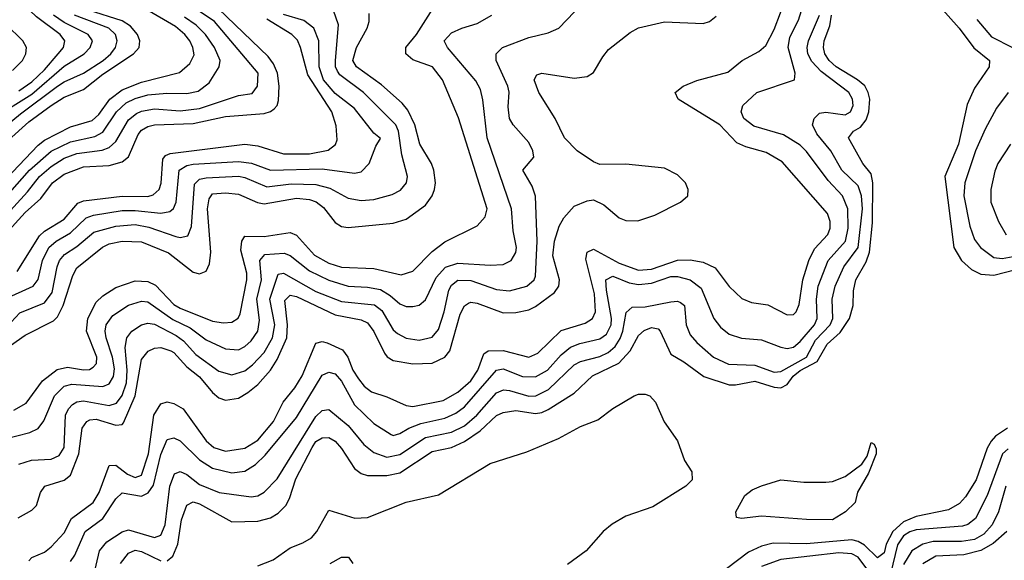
# Model space of a CAD drawing. Header units: inches. Extents: x 990535 to 1117859, y 769386 to 892122.
# Tile 602 of 656: x 1093073 to 1096123, y 803480 to 805156. Entities that reach past the tile are written whole.
import ezdxf

# ---------------------------------------------------------------- set-up
doc = ezdxf.new("R2010")
doc.units = ezdxf.units.IN
doc.header["$MEASUREMENT"] = 0
doc.layers.add('B0890', color=7, linetype='Continuous')

msp = doc.modelspace()

# ---------------------------------------------------------------- linework, layer by layer
at = {"layer": 'B0890', "color": 5}
for points, elevation in [([(1093070, 804935.3), (1093110, 804963.2), (1093150, 805000.9), (1093192.1, 805050), (1093208.2, 805070), (1093212.9, 805090), (1093197.9, 805110), (1093124.4, 805164.4), (1093104.3, 805184.3), (1093077.1, 805230), (1093073, 805250), (1093077.7, 805270), (1093137.1, 805322.9), (1093156.8, 805350), (1093209.6, 805470), (1093214.1, 805510), (1093202.9, 805550), (1093188.2, 805570), (1093055.7, 805710)], 3080), ([(1095845, 805285), (1095983.3, 805130), (1096028.5, 805068.5), (1096076.8, 805030), (1096075.9, 805010), (1096030, 804943.4), (1096007.3, 804892.7), (1095981.1, 804770), (1095938.8, 804670), (1095966.6, 804450), (1095990.4, 804410), (1096021.4, 804381.4), (1096050, 804367.6), (1096090, 804364.6), (1096158, 804382)], 2620), ([(1093101.3, 803478.7), (1093110.6, 803489.4), (1093150, 803505.9), (1093170, 803521.7), (1093210, 803565), (1093233.1, 803610), (1093300.4, 803659.6), (1093319.1, 803690), (1093350, 803774), (1093370, 803775.6), (1093406.9, 803746.9), (1093430, 803737.3), (1093450, 803744.2), (1093471.7, 803810), (1093488.6, 803930), (1093510, 803965), (1093530, 803971.7), (1093550, 803966.4), (1093579.5, 803950), (1093650, 803850.1), (1093674.4, 803830), (1093710, 803818.5), (1093770, 803827.4), (1093810, 803852.6), (1093858.4, 803910), (1093889.3, 803970), (1093925.1, 804014.9), (1093947.9, 804052.1), (1093990, 804153.3), (1094010, 804158.4), (1094025.3, 804154.7), (1094072.6, 804132.6), (1094089, 804110), (1094104.3, 804070), (1094122.3, 804042.3), (1094140, 804020), (1094162.9, 804002.9), (1094210, 803987.4), (1094270, 803959.8), (1094290, 803957.1), (1094384.9, 803975.1), (1094430, 804001.1), (1094470, 804036.3), (1094492.3, 804070), (1094510, 804120.1), (1094523.7, 804130), (1094570, 804131), (1094650, 804110.1), (1094677.3, 804122.7), (1094750, 804192.8), (1094824.8, 804215.2), (1094847, 804230), (1094856.2, 804250), (1094853.5, 804306.5), (1094826.1, 804413.9), (1094830, 804435.6), (1094850, 804444.9), (1094930, 804401.2), (1094990, 804379.9), (1095030, 804382.8), (1095110.4, 804410.4), (1095150, 804412.1), (1095190, 804404.9), (1095226.7, 804386.7), (1095270, 804329.4), (1095310, 804291.8), (1095339.1, 804279.1), (1095390, 804271.8), (1095450, 804241.6), (1095470, 804242.2), (1095477.8, 804250), (1095486.9, 804273.1), (1095498.5, 804350), (1095516.7, 804410), (1095534.4, 804445.6), (1095576, 804490), (1095583.7, 804510), (1095583.6, 804530), (1095575.2, 804555.2), (1095435, 804715), (1095384.8, 804744.8), (1095321.6, 804761.6), (1095294.4, 804774.4), (1095241.2, 804830), (1095112, 804910), (1095103.5, 804930), (1095127.4, 804950), (1095170, 804968), (1095266.2, 804993.8), (1095310.7, 805030), (1095362.7, 805057.3), (1095383.6, 805076.4), (1095410, 805125.3), (1095449.3, 805230)], 2680), ([(1092990, 804620.9), (1093130, 804767.5), (1093150, 804783), (1093230, 804823.9), (1093296.9, 804843.1), (1093318, 804862), (1093352.4, 804910), (1093390, 804938.1), (1093450, 804961.9), (1093567.2, 804992.8), (1093599.9, 805020.1), (1093612.9, 805047.1), (1093609.5, 805070), (1093599.2, 805090), (1093584.2, 805110), (1093555.1, 805135.1), (1093461.6, 805190)], 2980), ([(1093028.3, 804491.7), (1093090, 804558.2), (1093138.1, 804601.9), (1093174.6, 804650), (1093210, 804677.5), (1093270, 804699.8), (1093350, 804704.2), (1093390, 804715.1), (1093410, 804730.9), (1093439.4, 804800.6), (1093450, 804813.6), (1093470, 804824.9), (1093490.4, 804829.6), (1093610, 804833.8), (1093710, 804855.7), (1093830, 804865.5), (1093850, 804871.2), (1093860.6, 804879.4), (1093870, 804890), (1093874.4, 804905.6), (1093876.6, 804950), (1093870.9, 804990), (1093859, 805019), (1093841.9, 805041.9), (1093688.4, 805190)], 2920), ([(1093054.3, 803945.7), (1093093.1, 803966.9), (1093143.1, 804036.9), (1093188.3, 804071.7), (1093220.9, 804079.1), (1093270, 804070.4), (1093288.5, 804071.5), (1093300.6, 804079.4), (1093310.3, 804090), (1093311.3, 804110), (1093279.1, 804190), (1093283.4, 804230), (1093310, 804279.9), (1093330, 804299.9), (1093370, 804325.4), (1093430, 804346.2), (1093470, 804344.7), (1093493.6, 804333.6), (1093550, 804273.6), (1093570, 804261.3), (1093670, 804221.5), (1093703.5, 804216.5), (1093730, 804218.4), (1093748.9, 804231.1), (1093755.8, 804244.2), (1093776.1, 804350), (1093776, 804370), (1093758.1, 804441.9), (1093760.4, 804470), (1093770, 804485.4), (1093830, 804484.2), (1093910, 804496.2), (1093930, 804488.2), (1093985.8, 804425.8), (1094030, 804401.7), (1094070, 804388.7), (1094170, 804384.4), (1094254.4, 804365.6), (1094290, 804376.8), (1094350, 804437.7), (1094390, 804467.6), (1094490, 804516.8), (1094514.9, 804545.1), (1094521.2, 804570), (1094431.9, 804851.9), (1094382.7, 804970), (1094351.7, 805010), (1094290, 805031.8), (1094268.5, 805050), (1094268.7, 805070), (1094301.8, 805110), (1094352.3, 805190)], 2780), ([(1093070, 803778.1), (1093109.2, 803790.8), (1093170, 803794.2), (1093194.5, 803805.5), (1093210, 803830.4), (1093214.6, 803930), (1093223.7, 803950), (1093236.3, 803963.7), (1093250, 803971.6), (1093270, 803975), (1093350, 803960.2), (1093372.3, 803967.7), (1093390, 803990.6), (1093403.4, 804030), (1093405.7, 804070), (1093399.6, 804140.4), (1093404.6, 804170), (1093420.4, 804190), (1093450, 804210.5), (1093470, 804215.6), (1093490, 804211.9), (1093557.3, 804177.3), (1093580.5, 804160.5), (1093618.7, 804118.7), (1093690, 804066.1), (1093730, 804054.8), (1093770, 804067.4), (1093793.9, 804086.1), (1093830, 804124.6), (1093856, 804170), (1093863.4, 804210), (1093847.3, 804290), (1093873.3, 804366.7), (1093890, 804370.7), (1093990, 804313.7), (1094070, 804282.9), (1094172.2, 804272.2), (1094194.8, 804254.8), (1094230, 804194.6), (1094242.8, 804182.8), (1094270, 804169), (1094310, 804162.9), (1094350, 804172.3), (1094370, 804195.3), (1094388, 804250), (1094402.4, 804317.6), (1094410, 804333.5), (1094430, 804348.6), (1094470, 804347.4), (1094550, 804319.2), (1094590, 804316), (1094643.5, 804330), (1094665.9, 804350), (1094670, 804361.1), (1094675.7, 804470), (1094670, 804609.2), (1094659.6, 804639.6), (1094631.1, 804690), (1094665.3, 804730), (1094662.2, 804750), (1094650, 804775.3), (1094600.9, 804830), (1094590, 804849.6), (1094585.9, 804885.9), (1094588.6, 804931.4), (1094584.5, 804950), (1094548.6, 805030), (1094548.2, 805050), (1094568.3, 805070), (1094650, 805100.4), (1094710, 805115), (1094743, 805130), (1094815, 805205)], 2740), ([(1093230, 803476.2), (1093243.9, 803496.1), (1093275.6, 803570), (1093330, 803610), (1093370, 803670.8), (1093390, 803689.5), (1093450, 803679.2), (1093471, 803689), (1093487.2, 803712.8), (1093510, 803808.1), (1093530, 803854.4), (1093550, 803859.8), (1093570, 803850.6), (1093630, 803791.8), (1093670, 803766.2), (1093730, 803751.5), (1093770, 803756.4), (1093803.2, 803776.8), (1093833.5, 803806.5), (1093930, 803922.7), (1094010, 804053.8), (1094030, 804063.1), (1094050, 804058), (1094070, 804036), (1094110, 803962), (1094170, 803904.6), (1094223.7, 803870), (1094230, 803867.5), (1094250, 803873.1), (1094278.3, 803890), (1094315.5, 803904.5), (1094390, 803920.6), (1094423.5, 803936.5), (1094450, 803955.8), (1094550, 804070.1), (1094570, 804073.8), (1094630, 804050.1), (1094670, 804048.7), (1094707.5, 804070), (1094750, 804117), (1094778.9, 804141.1), (1094807.3, 804152.7), (1094870, 804166.3), (1094890, 804180.7), (1094904.9, 804210), (1094906.3, 804230), (1094890, 804317.4), (1094888.6, 804350), (1094910, 804361.4), (1094960.7, 804340.7), (1094990, 804335.4), (1095030, 804339.8), (1095090, 804360.2), (1095110, 804359.9), (1095150, 804350.1), (1095183.5, 804323.5), (1095222.9, 804230), (1095243.2, 804203.2), (1095270, 804180.7), (1095308.4, 804168.4), (1095370, 804163.9), (1095430, 804140.6), (1095450, 804137.1), (1095470, 804141), (1095490, 804158), (1095534.4, 804210), (1095543.4, 804230), (1095541.2, 804290), (1095545.7, 804330), (1095576.9, 804410), (1095630.5, 804470), (1095639.1, 804510), (1095637.9, 804570), (1095621.4, 804610), (1095577.2, 804657.2), (1095510, 804747.3), (1095490, 804766.7), (1095438.9, 804798.9), (1095346.4, 804826.4), (1095316.1, 804850), (1095307.1, 804870), (1095312.3, 804890), (1095356.3, 804930), (1095472.7, 804970), (1095475.2, 804990), (1095452.9, 805070), (1095458.3, 805101.7), (1095485.5, 805154.5), (1095499.2, 805200.8)], 2660), ([(1092943.7, 804756.3), (1093075.6, 804864.4), (1093190, 804950.3), (1093210, 804963.8), (1093270, 804990.3), (1093330.9, 805030), (1093354.9, 805050), (1093369.6, 805070), (1093374.9, 805090), (1093369.2, 805110), (1093349.3, 805129.3), (1093242, 805170)], 3040), ([(1092984.6, 804735.4), (1093100.6, 804839.4), (1093170, 804890.5), (1093210, 804915.6), (1093270, 804939.3), (1093330, 804987), (1093424.7, 805050), (1093442.6, 805070), (1093445.3, 805090), (1093438.1, 805110), (1093416.2, 805136.2), (1093390, 805152.8), (1093285.4, 805185.4)], 3020), ([(1092990, 804850.6), (1093110, 804925.1), (1093210, 805011.6), (1093272.6, 805050), (1093291.2, 805070), (1093297.8, 805090), (1093284.8, 805110), (1093210, 805147.6), (1093177.1, 805170)], 3060), ([(1093003.1, 804576.9), (1093103, 804690), (1093170, 804748.2), (1093230, 804777.9), (1093305.9, 804794.1), (1093330, 804807), (1093373, 804870), (1093402.2, 804897.8), (1093430, 804911.6), (1093470, 804922.9), (1093528, 804928), (1093590, 804926.8), (1093625.5, 804934.5), (1093660.1, 804959.9), (1093690.8, 805010), (1093693.4, 805030), (1093676.6, 805070), (1093648.4, 805110), (1093619.2, 805139.2), (1093583.4, 805163.4)], 2960), ([(1093005, 804175), (1093072.8, 804247.2), (1093150, 804277.9), (1093173.6, 804310), (1093188.4, 804390), (1093196, 804410), (1093211.8, 804428.2), (1093250, 804452.6), (1093302.8, 804497.2), (1093370, 804516.3), (1093430, 804521.2), (1093472.8, 804512.8), (1093555.9, 804484.1), (1093570, 804481.2), (1093593.5, 804486.5), (1093605.3, 804514.7), (1093614.2, 804645.8), (1093630, 804661.2), (1093650, 804666.3), (1093750, 804670.8), (1093770, 804667.3), (1093838.3, 804638.3), (1093913.2, 804646.8), (1093990, 804645.2), (1094033.3, 804633.3), (1094090, 804603.1), (1094130, 804595.8), (1094170, 804598.4), (1094226.1, 804613.9), (1094252.2, 804627.8), (1094270.5, 804650), (1094274.2, 804670), (1094256.7, 804736.7), (1094246.4, 804810), (1094237.4, 804830), (1094137.9, 804930), (1094064.8, 804984.8), (1094056.6, 804996.6), (1094051.3, 805010), (1094051.2, 805030), (1094059.9, 805139.9), (1094045, 805185)], 2840), ([(1093010.8, 804529.2), (1093097.3, 804622.7), (1093133.9, 804670), (1093170, 804701), (1093210, 804726.4), (1093250, 804741.4), (1093328.3, 804751.7), (1093350, 804760.2), (1093370, 804778.2), (1093410, 804845.7), (1093435, 804865), (1093450, 804872.2), (1093490, 804879.2), (1093570, 804873.5), (1093630, 804880.4), (1093750, 804921.4), (1093792.4, 804927.6), (1093809.7, 804950), (1093811.1, 804990), (1093676.2, 805150), (1093625, 805185)], 2940), ([(1093024, 803856), (1093104, 803876), (1093130, 803888.8), (1093147.5, 803912.5), (1093180.5, 803990), (1093210, 804020.4), (1093233.8, 804026.2), (1093330, 804018.6), (1093350, 804027.3), (1093363.2, 804050), (1093366.1, 804073.9), (1093360.4, 804110), (1093340.9, 804170), (1093337.5, 804190), (1093340.7, 804210), (1093361.4, 804238.6), (1093410, 804271.2), (1093450, 804283.6), (1093470, 804281.4), (1093547, 804227), (1093601.2, 804201.2), (1093650, 804163.3), (1093710, 804136.1), (1093750, 804133.1), (1093770, 804142.9), (1093790, 804160.3), (1093810.2, 804190), (1093815.1, 804224.9), (1093807, 804290), (1093821.3, 804350), (1093816.5, 804410), (1093832.3, 804427.7), (1093892.3, 804432.3), (1093910, 804424.9), (1093970, 804377.9), (1094030, 804348.1), (1094090, 804329.8), (1094150, 804326.9), (1094190, 804319.5), (1094220.7, 804300.7), (1094250, 804275.4), (1094270, 804267.1), (1094290, 804267), (1094310, 804271.6), (1094330, 804287.4), (1094362.8, 804357.2), (1094391.3, 804388.7), (1094430, 804401.7), (1094530, 804395), (1094570, 804396.9), (1094595, 804410), (1094610, 804434.8), (1094611.9, 804450), (1094601.5, 804501.5), (1094596.1, 804570), (1094520.8, 804790), (1094507.6, 804907.6), (1094499.9, 804939.9), (1094486.1, 804966.1), (1094398.3, 805070), (1094387.9, 805090), (1094410, 805115), (1094442.7, 805130), (1094490, 805143.7), (1094534.8, 805170)], 2760), ([(1093025.9, 804290), (1093114.1, 804330), (1093129.5, 804350.5), (1093142.9, 804410), (1093162.9, 804450), (1093185.8, 804470), (1093230, 804495.1), (1093278.3, 804541.7), (1093301, 804550), (1093390, 804564.1), (1093430, 804564.6), (1093510, 804555.8), (1093538.2, 804561.8), (1093549.3, 804570.7), (1093557.1, 804590), (1093566.4, 804690), (1093590, 804704.1), (1093610, 804708.4), (1093750, 804716.9), (1093791.1, 804711.1), (1093850, 804690), (1094010, 804693.7), (1094110, 804680.3), (1094130, 804684.8), (1094155.2, 804710), (1094175.6, 804764.4), (1094190, 804788), (1094170, 804804.4), (1094110, 804880.6), (1094050, 804927.7), (1094013.6, 804970), (1094000.2, 805010), (1093998.8, 805090), (1093984, 805130), (1093953.1, 805153.1), (1093890, 805171.9)], 2860), ([(1093026.3, 804133.7), (1093090, 804178.1), (1093177.8, 804222.2), (1093190, 804234.6), (1093207.1, 804270), (1093237.2, 804362.8), (1093250, 804386.6), (1093328.8, 804451.2), (1093350, 804460.8), (1093390, 804469.8), (1093450, 804467.7), (1093533.6, 804433.6), (1093610, 804373.3), (1093630, 804368.6), (1093650, 804376.6), (1093660.6, 804399.4), (1093665.1, 804434.9), (1093654.5, 804570), (1093659.6, 804600.4), (1093670, 804616), (1093710, 804619.1), (1093750, 804615.4), (1093809.5, 804589.5), (1093830, 804585.5), (1093930, 804602.5), (1093970, 804598.8), (1093991, 804591), (1094013.8, 804573.8), (1094050, 804527), (1094070, 804514.9), (1094090, 804512.3), (1094230, 804525), (1094270, 804538.2), (1094330, 804580.9), (1094349.9, 804610), (1094357.1, 804630), (1094360.7, 804650), (1094355.6, 804690), (1094348.3, 804710), (1094311.7, 804770), (1094296.5, 804830), (1094275.1, 804875.1), (1094257.3, 804897.3), (1094193.7, 804953.7), (1094115.8, 805010), (1094104.2, 805030), (1094115.9, 805070), (1094149.1, 805130), (1094154.9, 805150), (1094155.6, 805175.6)], 2820), ([(1093065, 804375), (1093134.1, 804485.9), (1093150, 804501), (1093210, 804538), (1093253.2, 804586.8), (1093270, 804594.3), (1093390, 804608.9), (1093470, 804608.2), (1093486.6, 804613.4), (1093504.2, 804630), (1093511.1, 804648.9), (1093516.3, 804723.7), (1093524.8, 804735.2), (1093539.1, 804740.9), (1093770, 804769.8), (1093810, 804765), (1093890, 804740.6), (1093970, 804740.6), (1094028.2, 804751.8), (1094051.3, 804768.7), (1094056.4, 804783.6), (1094052.5, 804827.5), (1094039.4, 804870), (1093965, 804985), (1093943, 805070), (1093933, 805093), (1093916.1, 805110), (1093837.9, 805157.9)], 2880), ([(1093068.2, 803611.8), (1093110, 803635.7), (1093125.2, 803650), (1093136.7, 803690), (1093150.3, 803709.7), (1093210, 803728.3), (1093230, 803744.4), (1093256.2, 803810), (1093266.6, 803890), (1093280.7, 803910), (1093290, 803915.7), (1093310, 803918.1), (1093370, 803898.7), (1093390, 803901.6), (1093394, 803906), (1093430.5, 803990), (1093450, 804102.7), (1093471, 804129), (1093490, 804137.6), (1093510, 804139.5), (1093540.8, 804130), (1093550, 804124.9), (1093590, 804079.7), (1093630, 804048.7), (1093670, 804000.3), (1093690, 803983.5), (1093710, 803977), (1093750, 803983.3), (1093779.8, 804000.2), (1093810, 804025.2), (1093850, 804069.6), (1093870, 804102.8), (1093900.1, 804170), (1093902.7, 804210), (1093894.2, 804285.8), (1093910, 804301.6), (1093930, 804297.7), (1094050, 804240.8), (1094130, 804225.8), (1094150, 804216), (1094169.8, 804189.8), (1094202.3, 804122.3), (1094211, 804111), (1094230, 804099.7), (1094290, 804089.7), (1094350, 804091.2), (1094389.9, 804110), (1094404.8, 804130), (1094436.7, 804243.3), (1094450, 804269.5), (1094462.5, 804277.5), (1094470, 804280.7), (1094490, 804277.7), (1094570, 804247.7), (1094610, 804248.1), (1094650, 804256.5), (1094670, 804266.7), (1094729, 804310), (1094742.4, 804330), (1094744.3, 804350), (1094724.3, 804424.3), (1094729.4, 804470), (1094743.9, 804516.1), (1094757.8, 804542.2), (1094790, 804577.6), (1094830, 804595), (1094850, 804597.3), (1094881.9, 804581.9), (1094930, 804542.3), (1094950, 804533.5), (1094987.7, 804532.3), (1095039.7, 804550), (1095119.6, 804590), (1095142, 804610), (1095143.5, 804630), (1095134.8, 804650), (1095110, 804674.8), (1095070, 804695.7), (1094950, 804707.8), (1094870, 804707.1), (1094850, 804715.3), (1094799.2, 804750), (1094759.8, 804790), (1094731.6, 804850), (1094681.2, 804930), (1094666.7, 804970), (1094674.6, 804985.4), (1094690, 804990.7), (1094790, 804974.6), (1094830, 804979.5), (1094850, 804992.6), (1094878.6, 805041.4), (1094896.7, 805063.3), (1094963.3, 805116.7), (1094990, 805131), (1095070, 805149.6), (1095190, 805144.3), (1095209.9, 805150.1), (1095230, 805166.5)], 2720), ([(1093299.3, 803420.7), (1093319.7, 803510), (1093342.8, 803537.2), (1093390, 803568.2), (1093410, 803574.6), (1093490, 803551.3), (1093510, 803558.6), (1093523.1, 803590), (1093537.9, 803710), (1093552, 803748), (1093570, 803755.7), (1093590, 803745.9), (1093630, 803715.4), (1093690.4, 803690.4), (1093790, 803676.9), (1093810, 803680.4), (1093830, 803691.7), (1093870, 803733.2), (1093990, 803925.6), (1094010, 803944.1), (1094030, 803947.5), (1094090, 803897.6), (1094138.9, 803838.9), (1094170, 803814.5), (1094210, 803800.3), (1094250, 803807.7), (1094330, 803861.3), (1094410, 803877.7), (1094450, 803897.5), (1094489.1, 803930), (1094550, 803999.4), (1094571.5, 804008.5), (1094590, 804007), (1094650, 803988.9), (1094671.5, 803990), (1094710.3, 804010), (1094790, 804086.3), (1094810, 804096.9), (1094870, 804112.5), (1094895.4, 804124.6), (1094916.7, 804143.3), (1094932.5, 804167.5), (1094941.2, 804190), (1094951.5, 804248.5), (1094970, 804264.6), (1095010, 804265.5), (1095090, 804281.7), (1095110, 804283.3), (1095119.3, 804279.3), (1095131.8, 804270), (1095136.7, 804210), (1095150, 804178.9), (1095170, 804154.9), (1095221.4, 804110), (1095268.7, 804088.7), (1095350, 804084.8), (1095410, 804063.7), (1095430, 804065), (1095510, 804109.9), (1095537.4, 804162.6), (1095583.2, 804210), (1095591.6, 804230), (1095589.5, 804290), (1095599.2, 804330), (1095625.3, 804390), (1095670.2, 804450), (1095683.8, 804570), (1095680.3, 804610), (1095670, 804641.2), (1095619.2, 804690), (1095584.8, 804750), (1095541.7, 804801.7), (1095528.4, 804830), (1095533.7, 804850), (1095550, 804866.3), (1095570, 804869.7), (1095630, 804861.6), (1095646.2, 804870), (1095654.5, 804890), (1095652.6, 804910), (1095641.2, 804930), (1095555, 804995), (1095526.8, 805026.8), (1095514.3, 805050), (1095511.7, 805070), (1095515.6, 805090), (1095549.7, 805170)], 2640), ([(1093530, 803478.2), (1093547.1, 803492.9), (1093562.9, 803530), (1093573.9, 803606.1), (1093590, 803651.4), (1093610, 803661.1), (1093630, 803655.4), (1093730, 803599.9), (1093810, 803601.2), (1093850, 803612.2), (1093873.3, 803626.7), (1093896.8, 803650), (1093908.3, 803671.7), (1093927.7, 803732.3), (1093979.1, 803830), (1093990, 803848.4), (1094010, 803859.9), (1094030, 803860.7), (1094050, 803849.1), (1094070, 803827.1), (1094110, 803764.6), (1094130, 803748.8), (1094150, 803743.3), (1094210, 803742.9), (1094250, 803751.6), (1094350, 803817.9), (1094410, 803829.4), (1094450, 803848.1), (1094498.6, 803881.4), (1094550, 803929.3), (1094570, 803938.7), (1094610, 803944.1), (1094670, 803934.9), (1094690, 803938.2), (1094710, 803948.2), (1094790, 803998), (1094847.5, 804052.5), (1094928.2, 804091.8), (1094963.8, 804130), (1094990, 804176.9), (1095007.4, 804192.6), (1095030, 804201.9), (1095050, 804197.5), (1095056.6, 804190), (1095090, 804118.9), (1095130, 804095.8), (1095191.5, 804050), (1095270, 804024.6), (1095290, 804023.8), (1095350, 804035.4), (1095410, 804016.8), (1095430, 804015), (1095450, 804025.3), (1095468.5, 804051.5), (1095490, 804068.3), (1095543.3, 804096.7), (1095574.1, 804150), (1095614.1, 804185.9), (1095642.9, 804230), (1095654.3, 804270), (1095655.7, 804315.7), (1095662.8, 804350), (1095694.9, 804405.1), (1095704.8, 804435.2), (1095714.1, 804525.9), (1095715.8, 804650), (1095710, 804678.5), (1095684.3, 804710), (1095640.4, 804790), (1095655.7, 804810), (1095677.5, 804822.5), (1095694.4, 804845.6), (1095702.7, 804870), (1095705.6, 804910), (1095701.4, 804930), (1095690.5, 804950.5), (1095667.9, 804970), (1095601.7, 805010), (1095580.2, 805030), (1095566.8, 805050), (1095562.2, 805070), (1095564.2, 805090), (1095582.6, 805137.4), (1095587.7, 805170)], 2620), ([(1096037.1, 805157.1), (1096082.9, 805102.9), (1096147.9, 805070)], 2640), ([(1093050, 804999), (1093081.6, 805030), (1093092.1, 805050), (1093093.6, 805070), (1093082.8, 805090), (1093030, 805142.1)], 3120), ([(1096134.7, 804930), (1096098.5, 804881.5), (1096063, 804817), (1096033.8, 804750), (1095999.9, 804650), (1095997.3, 804610), (1096016, 804516), (1096030, 804474.2), (1096048.9, 804450), (1096090, 804419.2), (1096115.6, 804415.6), (1096150, 804421.6)], 2640), ([(1096141.3, 804770), (1096102.5, 804710), (1096093.3, 804686.7), (1096080.6, 804630), (1096080.6, 804590), (1096104.5, 804530), (1096128.8, 804488.8)], 2660), ([(1093810, 803463), (1093857.8, 803482.2), (1093910, 803519.2), (1093950, 803534.2), (1093976.7, 803550), (1093993.5, 803570), (1094030, 803635.5), (1094111.1, 803611.1), (1094150, 803612.8), (1094270, 803660.7), (1094370, 803683.6), (1094530, 803780.2), (1094644, 803816), (1094742.1, 803857.9), (1094810, 803894.9), (1094864, 803916), (1094910, 803951), (1094975.8, 803990), (1094990, 803995.7), (1095010, 803994.9), (1095024.6, 803990), (1095042, 803970), (1095069.3, 803909.3), (1095110.3, 803850.3), (1095132.2, 803790), (1095154.6, 803754.6), (1095155.5, 803730), (1095136.6, 803710), (1095034.2, 803645.8), (1094950, 803617), (1094907.6, 803592.4), (1094880.1, 803570), (1094827.2, 803510), (1094770, 803467.6)], 2580), ([(1096132.2, 803890), (1096095.1, 803864.9), (1096082.1, 803850), (1096070, 803827.7), (1096035.9, 803730), (1096002.6, 803677.4), (1095983.8, 803656.2), (1095950, 803636.3), (1095850, 803615.9), (1095810, 803599.2), (1095777.5, 803570), (1095757.1, 803530), (1095750, 803503.9), (1095730, 803487.9), (1095690, 803527.2), (1095670, 803538.9), (1095650, 803543.8), (1095510, 803531.8), (1095407, 803533), (1095370, 803524), (1095330, 803505.6), (1095190, 803399.3)], 2620), ([(1096134.6, 803825.4), (1096117.3, 803810), (1096070, 803681.4), (1096033.1, 803610), (1096010, 803591.5), (1095993.6, 803586.4), (1095850, 803574.2), (1095830, 803568.9), (1095810, 803556.3), (1095791.8, 803528.2), (1095770, 803438.4)], 2640), ([(1096127, 803710), (1096104.6, 803630), (1096085.3, 803590), (1096058.9, 803561.1), (1096030, 803544.3), (1095990, 803538.2), (1095901.8, 803538.2), (1095870, 803530), (1095835.9, 803510), (1095810, 803466.8)], 2660), ([(1096130.1, 803570), (1096088, 803532), (1096050, 803510.8), (1095997.1, 803497.1), (1095910, 803492.8), (1095870.4, 803469.6)], 2680), ([(1093384.6, 803470), (1093410, 803502.8), (1093430, 803511.2), (1093450, 803507.9), (1093510, 803478.3)], 2620), ([(1094034, 803470), (1094070, 803490.4), (1094090.8, 803490), (1094104.7, 803470)], 2560), ([(1095730, 803409.7), (1095670, 803489.9), (1095650, 803500.2), (1095610, 803503.4), (1095430, 803482.7), (1095370, 803460.6)], 2640)]:
    msp.add_lwpolyline(points, dxfattribs=dict(at, elevation=elevation))
at = {"layer": 'B0890', "color": 5, "elevation": 2580}
msp.add_lwpolyline([(1095590, 803605.9), (1095510, 803606.8), (1095370, 803616.6), (1095308.7, 803610), (1095293.4, 803613.4), (1095290.6, 803630), (1095318.8, 803681.2), (1095341.3, 803698.7), (1095370, 803711.5), (1095430, 803729.3), (1095502, 803722), (1095570, 803722.3), (1095590, 803724.6), (1095630, 803739.8), (1095681.3, 803778.7), (1095697.3, 803802.7), (1095710, 803844.9), (1095719.9, 803839.9), (1095726.2, 803826.2), (1095726, 803810), (1095702, 803750), (1095668.3, 803691.7), (1095660.9, 803659.1), (1095630.7, 803630)], close=True, dxfattribs=at)

doc.saveas('drawing.dxf')
